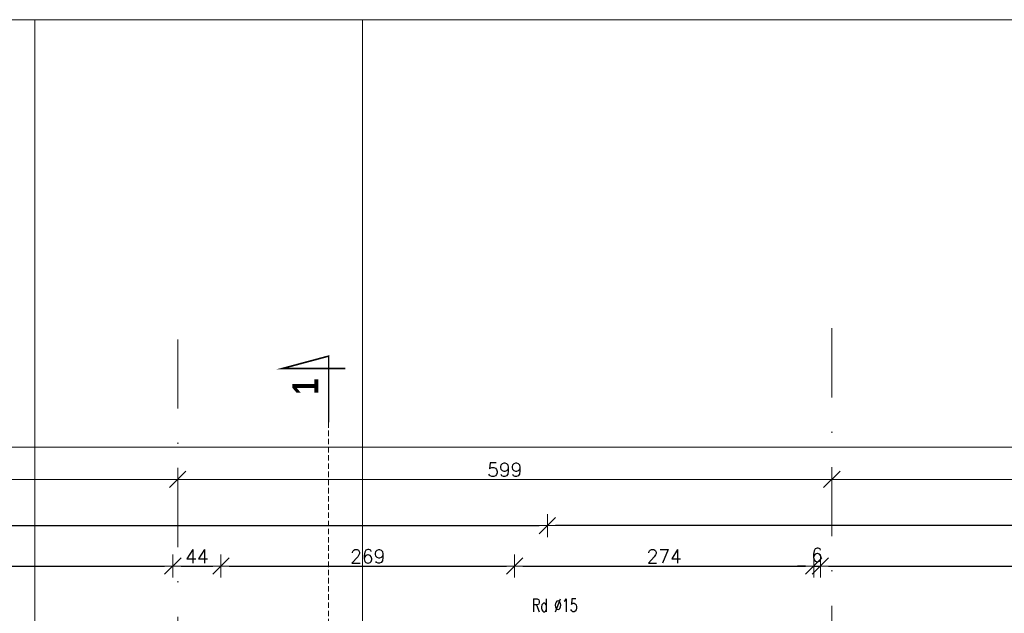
# Model space of a CAD drawing. Header units: millimetres. Extents: x 23192 to 177760, y -399809 to -79279.
# Tile 755 of 865: x 74891 to 75793, y -193827 to -193283. Entities that reach past the tile are written whole.
import ezdxf

# ---------------------------------------------------------------- set-up
doc = ezdxf.new("R2010")
doc.units = ezdxf.units.MM
doc.linetypes.add('CARKOVANA', pattern=[7.5, 5, -2.5])
doc.linetypes.add('DASHDOT', pattern=[25.4, 12.7, -6.35, 0, -6.35])
doc.layers.get('0').update_dxf_attribs({"lineweight": 0})
for name, color, linetype, lineweight in [('!! 0_ Opis', 8, 'Continuous', 13), ('!! 0_Osie', 1, 'DASHDOT', 13), ('!! wymiary osi', 250, 'Continuous', 9), ('0-osie-liniA', 14, 'DASHDOT', 5)]:
    doc.layers.add(name, color=color, linetype=linetype, lineweight=lineweight)
doc.layers.add('!! 0_ramki', color=66, linetype='Continuous', lineweight=9, plot=False)
doc.layers.add('!! 1_Wyburzenia', color=252, linetype='CARKOVANA', lineweight=13, true_color=0x696969)
doc.styles.add('ARCHETYP', font='romans.shx', dxfattribs={"height": 15})
doc.styles.add('STYLE7', font='ARIALNB.TTF')
doc.styles.add('TXT', font='simplex.shx')
doc.dimstyles.new('DIM50', dxfattribs={"dimscale": 5, "dimtxt": 2.5, "dimasz": 1.5, "dimexe": 0, "dimexo": 0, "dimgap": 0.5, "dimtad": 1, "dimdec": 4, "dimrnd": 0.5, "dimdsep": 46, "dimtxsty": 'TXT', "dimblk1": 'TICK1', "dimblk2": 'TICK1', "dimsah": 1, "dimcen": 0, "dimse1": 1, "dimse2": 1, "dimclrd": 1, "dimclre": 7, "dimclrt": 9, "dimadec": 0, "dimazin": 0, "dimtfac": 1, "dimtdec": 4, "dimtmove": 2, "dimatfit": 3, "dimldrblk": 'TICK1', "dimfxl": 1, "dimtolj": 1, "dimarcsym": 0})

# ---------------------------------------------------------------- blocks, each defined once
blk = doc.blocks.new('TICK1')
at = {"color": 0}
for p, q in [((0, -1.4), (0, 1.4)), ((0, 0), (-1, 0))]:
    blk.add_line(p, q, dxfattribs=at)
at = {"color": 2}
blk.add_line((-1, -1), (1, 1), dxfattribs=at)
blk = doc.blocks.new('*D3739')
at = {"layer": '!! wymiary osi', "color": 1, "lineweight": -2, "transparency": 16777216}
blk.add_line((48925.21, -193735.89), (54984.21, -193735.89), dxfattribs=at)
at = {"layer": 'DEFPOINTS', "color": 0, "transparency": 16777216}
for p in [(48917.71, -193635.47), (54991.71, -193635.47), (54991.71, -193735.89)]:
    blk.add_point(p, dxfattribs=at)
at = {"layer": '!! wymiary osi', "color": 1, "lineweight": -2, "transparency": 16777216, "xscale": 7.5, "yscale": 7.5, "zscale": 7.5, "rotation": 180}
blk.add_blockref('TICK1', (48917.71, -193735.89), dxfattribs=at)
at = {"layer": '!! wymiary osi', "color": 1, "lineweight": -2, "transparency": 16777216, "xscale": 7.5, "yscale": 7.5, "zscale": 7.5}
blk.add_blockref('TICK1', (54991.71, -193735.89), dxfattribs=at)
at = {"layer": '!! wymiary osi', "color": 9, "transparency": 16777216, "insert": (51954.71, -193727.14), "char_height": 12.5, "attachment_point": 5, "style": 'TXT'}
blk.add_mtext('\\A1;6074', dxfattribs=at)
blk = doc.blocks.new('*D3743')
at = {"layer": '!! wymiary osi', "color": 1, "lineweight": -2, "transparency": 16777216}
blk.add_line((51999.71, -193765.3), (52584.71, -193765.3), dxfattribs=at)
at = {"layer": 'DEFPOINTS', "color": 0, "transparency": 16777216}
for p in [(51992.21, -193765.3), (52592.21, -193765.3), (52592.21, -193765.3)]:
    blk.add_point(p, dxfattribs=at)
at = {"layer": '!! wymiary osi', "color": 1, "lineweight": -2, "transparency": 16777216, "xscale": 7.5, "yscale": 7.5, "zscale": 7.5, "rotation": 180}
blk.add_blockref('TICK1', (51992.21, -193765.3), dxfattribs=at)
at = {"layer": '!! wymiary osi', "color": 1, "lineweight": -2, "transparency": 16777216, "xscale": 7.5, "yscale": 7.5, "zscale": 7.5}
blk.add_blockref('TICK1', (52592.21, -193765.3), dxfattribs=at)
at = {"layer": '!! wymiary osi', "color": 9, "transparency": 16777216, "insert": (52292.21, -193756.55), "char_height": 12.5, "attachment_point": 5, "style": 'TXT'}
blk.add_mtext('\\A1;600', dxfattribs=at)
blk = doc.blocks.new('*D3744')
at = {"layer": '!! wymiary osi', "color": 1, "lineweight": -2, "transparency": 16777216}
blk.add_line((52599.71, -193765.3), (53183.71, -193765.3), dxfattribs=at)
at = {"layer": 'DEFPOINTS', "color": 0, "transparency": 16777216}
for p in [(52592.21, -193765.3), (53191.21, -193765.3), (53191.21, -193765.3)]:
    blk.add_point(p, dxfattribs=at)
at = {"layer": '!! wymiary osi', "color": 1, "lineweight": -2, "transparency": 16777216, "xscale": 7.5, "yscale": 7.5, "zscale": 7.5, "rotation": 180}
blk.add_blockref('TICK1', (52592.21, -193765.3), dxfattribs=at)
at = {"layer": '!! wymiary osi', "color": 1, "lineweight": -2, "transparency": 16777216, "xscale": 7.5, "yscale": 7.5, "zscale": 7.5}
blk.add_blockref('TICK1', (53191.21, -193765.3), dxfattribs=at)
at = {"layer": '!! wymiary osi', "color": 9, "transparency": 16777216, "insert": (52891.71, -193756.55), "char_height": 12.5, "attachment_point": 5, "style": 'TXT'}
blk.add_mtext('\\A1;599', dxfattribs=at)
blk = doc.blocks.new('*D3745')
at = {"layer": '!! wymiary osi', "color": 1, "lineweight": -2, "transparency": 16777216}
blk.add_line((53198.71, -193765.3), (54984.21, -193765.3), dxfattribs=at)
at = {"layer": 'DEFPOINTS', "color": 0, "transparency": 16777216}
for p in [(53191.21, -193765.3), (54991.71, -193765.3), (54991.71, -193765.3)]:
    blk.add_point(p, dxfattribs=at)
at = {"layer": '!! wymiary osi', "color": 1, "lineweight": -2, "transparency": 16777216, "xscale": 7.5, "yscale": 7.5, "zscale": 7.5, "rotation": 180}
blk.add_blockref('TICK1', (53191.21, -193765.3), dxfattribs=at)
at = {"layer": '!! wymiary osi', "color": 1, "lineweight": -2, "transparency": 16777216, "xscale": 7.5, "yscale": 7.5, "zscale": 7.5}
blk.add_blockref('TICK1', (54991.71, -193765.3), dxfattribs=at)
at = {"layer": '!! wymiary osi', "color": 9, "transparency": 16777216, "insert": (54091.46, -193756.55), "char_height": 12.5, "attachment_point": 5, "style": 'TXT'}
blk.add_mtext('\\A1;1800.5', dxfattribs=at)
blk = doc.blocks.new('*D1823')
at = {"layer": '!! wymiary osi', "color": 1, "lineweight": -2, "transparency": 16777216}
blk.add_line((74100.92, -193746.2), (75366.92, -193746.2), dxfattribs=at)
at = {"layer": 'DEFPOINTS', "color": 0, "transparency": 16777216}
for p in [(75374.42, -193746.2), (74093.42, -193936.59), (75374.42, -193936.59)]:
    blk.add_point(p, dxfattribs=at)
at = {"layer": '!! wymiary osi', "color": 1, "lineweight": -2, "transparency": 16777216, "xscale": 7.5, "yscale": 7.5, "zscale": 7.5, "rotation": 180}
blk.add_blockref('TICK1', (74093.42, -193746.2), dxfattribs=at)
at = {"layer": '!! wymiary osi', "color": 1, "lineweight": -2, "transparency": 16777216, "xscale": 7.5, "yscale": 7.5, "zscale": 7.5}
blk.add_blockref('TICK1', (75374.42, -193746.2), dxfattribs=at)
at = {"layer": '!! wymiary osi', "color": 9, "transparency": 16777216, "insert": (74733.92, -193737.45), "char_height": 12.5, "attachment_point": 5, "style": 'TXT'}
blk.add_mtext('\\A1;1281', dxfattribs=at)
blk = doc.blocks.new('*D1824')
at = {"layer": '!! wymiary osi', "color": 1, "lineweight": -2, "transparency": 16777216}
blk.add_line((77466.92, -193746.2), (75381.92, -193746.2), dxfattribs=at)
at = {"layer": 'DEFPOINTS', "color": 0, "transparency": 16777216}
for p in [(75374.42, -193746.2), (75374.42, -194296.59), (77474.42, -194296.59)]:
    blk.add_point(p, dxfattribs=at)
at = {"layer": '!! wymiary osi', "color": 1, "lineweight": -2, "transparency": 16777216, "xscale": 7.5, "yscale": 7.5, "zscale": 7.5, "rotation": 180}
blk.add_blockref('TICK1', (75374.42, -193746.2), dxfattribs=at)
at = {"layer": '!! wymiary osi', "color": 1, "lineweight": -2, "transparency": 16777216, "xscale": 7.5, "yscale": 7.5, "zscale": 7.5}
blk.add_blockref('TICK1', (77474.42, -193746.2), dxfattribs=at)
at = {"layer": '!! wymiary osi', "color": 9, "transparency": 16777216, "insert": (76424.42, -193737.45), "char_height": 12.5, "attachment_point": 5, "style": 'TXT'}
blk.add_mtext('\\A1;2100', dxfattribs=at)
blk = doc.blocks.new('*D1931')
at = {"layer": '!! wymiary osi', "color": 1, "lineweight": -2, "transparency": 16777216}
blk.add_line((74150.92, -193783.29), (75023.92, -193783.29), dxfattribs=at)
at = {"layer": 'DEFPOINTS', "color": 0, "transparency": 16777216}
for p in [(75031.42, -193783.29), (74143.42, -194351.59), (75031.42, -194351.59)]:
    blk.add_point(p, dxfattribs=at)
at = {"layer": '!! wymiary osi', "color": 1, "lineweight": -2, "transparency": 16777216, "xscale": 7.5, "yscale": 7.5, "zscale": 7.5, "rotation": 180}
blk.add_blockref('TICK1', (74143.42, -193783.29), dxfattribs=at)
at = {"layer": '!! wymiary osi', "color": 1, "lineweight": -2, "transparency": 16777216, "xscale": 7.5, "yscale": 7.5, "zscale": 7.5}
blk.add_blockref('TICK1', (75031.42, -193783.29), dxfattribs=at)
at = {"layer": '!! wymiary osi', "color": 9, "transparency": 16777216, "insert": (74587.42, -193774.54), "char_height": 12.5, "attachment_point": 5, "style": 'TXT'}
blk.add_mtext('\\A1;888', dxfattribs=at)
blk = doc.blocks.new('*D1932')
at = {"layer": '!! wymiary osi', "color": 1, "lineweight": -2, "transparency": 16777216}
blk.add_line((75038.92, -193783.29), (75067.92, -193783.29), dxfattribs=at)
at = {"layer": 'DEFPOINTS', "color": 0, "transparency": 16777216}
for p in [(75075.42, -193783.29), (75031.42, -194351.59), (75075.42, -194346.59)]:
    blk.add_point(p, dxfattribs=at)
at = {"layer": '!! wymiary osi', "color": 1, "lineweight": -2, "transparency": 16777216, "xscale": 7.5, "yscale": 7.5, "zscale": 7.5, "rotation": 180}
blk.add_blockref('TICK1', (75031.42, -193783.29), dxfattribs=at)
at = {"layer": '!! wymiary osi', "color": 1, "lineweight": -2, "transparency": 16777216, "xscale": 7.5, "yscale": 7.5, "zscale": 7.5}
blk.add_blockref('TICK1', (75075.42, -193783.29), dxfattribs=at)
at = {"layer": '!! wymiary osi', "color": 9, "transparency": 16777216, "insert": (75053.42, -193774.54), "char_height": 12.5, "attachment_point": 5, "style": 'TXT'}
blk.add_mtext('\\A1;44', dxfattribs=at)
blk = doc.blocks.new('*D1933')
at = {"layer": '!! wymiary osi', "color": 1, "lineweight": -2, "transparency": 16777216}
blk.add_line((75082.92, -193783.29), (75336.92, -193783.29), dxfattribs=at)
at = {"layer": 'DEFPOINTS', "color": 0, "transparency": 16777216}
for p in [(75344.42, -193783.29), (75075.42, -194346.59), (75344.42, -194351.59)]:
    blk.add_point(p, dxfattribs=at)
at = {"layer": '!! wymiary osi', "color": 1, "lineweight": -2, "transparency": 16777216, "xscale": 7.5, "yscale": 7.5, "zscale": 7.5, "rotation": 180}
blk.add_blockref('TICK1', (75075.42, -193783.29), dxfattribs=at)
at = {"layer": '!! wymiary osi', "color": 1, "lineweight": -2, "transparency": 16777216, "xscale": 7.5, "yscale": 7.5, "zscale": 7.5}
blk.add_blockref('TICK1', (75344.42, -193783.29), dxfattribs=at)
at = {"layer": '!! wymiary osi', "color": 9, "transparency": 16777216, "insert": (75209.92, -193774.54), "char_height": 12.5, "attachment_point": 5, "style": 'TXT'}
blk.add_mtext('\\A1;269', dxfattribs=at)
blk = doc.blocks.new('*D1934')
at = {"layer": '!! wymiary osi', "color": 1, "lineweight": -2, "transparency": 16777216}
blk.add_line((75351.92, -193783.29), (75610.92, -193783.29), dxfattribs=at)
at = {"layer": 'DEFPOINTS', "color": 0, "transparency": 16777216}
for p in [(75618.42, -193783.29), (75344.42, -194351.59), (75618.42, -194351.59)]:
    blk.add_point(p, dxfattribs=at)
at = {"layer": '!! wymiary osi', "color": 1, "lineweight": -2, "transparency": 16777216, "xscale": 7.5, "yscale": 7.5, "zscale": 7.5, "rotation": 180}
blk.add_blockref('TICK1', (75344.42, -193783.29), dxfattribs=at)
at = {"layer": '!! wymiary osi', "color": 1, "lineweight": -2, "transparency": 16777216, "xscale": 7.5, "yscale": 7.5, "zscale": 7.5}
blk.add_blockref('TICK1', (75618.42, -193783.29), dxfattribs=at)
at = {"layer": '!! wymiary osi', "color": 9, "transparency": 16777216, "insert": (75481.42, -193774.54), "char_height": 12.5, "attachment_point": 5, "style": 'TXT'}
blk.add_mtext('\\A1;274', dxfattribs=at)
blk = doc.blocks.new('*D1935')
at = {"layer": '!! wymiary osi', "color": 1, "lineweight": -2, "transparency": 16777216}
for p, q in [((75610.92, -193783.29), (75603.42, -193783.29)), ((75618.42, -193783.29), (75624.42, -193783.29)), ((75631.92, -193783.29), (75639.42, -193783.29))]:
    blk.add_line(p, q, dxfattribs=at)
at = {"layer": 'DEFPOINTS', "color": 0, "transparency": 16777216}
for p in [(75624.42, -193783.29), (75618.42, -194351.59), (75624.42, -194351.59)]:
    blk.add_point(p, dxfattribs=at)
at = {"layer": '!! wymiary osi', "color": 1, "lineweight": -2, "transparency": 16777216, "xscale": 7.5, "yscale": 7.5, "zscale": 7.5}
blk.add_blockref('TICK1', (75618.42, -193783.29), dxfattribs=at)
at = {"layer": '!! wymiary osi', "color": 1, "lineweight": -2, "transparency": 16777216, "xscale": 7.5, "yscale": 7.5, "zscale": 7.5, "rotation": 180}
blk.add_blockref('TICK1', (75624.42, -193783.29), dxfattribs=at)
at = {"layer": '!! wymiary osi', "color": 9, "transparency": 16777216, "insert": (75621.42, -193773.29), "char_height": 12.5, "attachment_point": 5, "style": 'TXT'}
blk.add_mtext('\\A1;6', dxfattribs=at)
blk = doc.blocks.new('*D1936')
at = {"layer": '!! wymiary osi', "color": 1, "lineweight": -2, "transparency": 16777216}
blk.add_line((75631.92, -193783.29), (76522.92, -193783.29), dxfattribs=at)
at = {"layer": 'DEFPOINTS', "color": 0, "transparency": 16777216}
for p in [(76530.42, -193783.29), (75624.42, -194351.59), (76530.42, -194351.59)]:
    blk.add_point(p, dxfattribs=at)
at = {"layer": '!! wymiary osi', "color": 1, "lineweight": -2, "transparency": 16777216, "xscale": 7.5, "yscale": 7.5, "zscale": 7.5, "rotation": 180}
blk.add_blockref('TICK1', (75624.42, -193783.29), dxfattribs=at)
at = {"layer": '!! wymiary osi', "color": 1, "lineweight": -2, "transparency": 16777216, "xscale": 7.5, "yscale": 7.5, "zscale": 7.5}
blk.add_blockref('TICK1', (76530.42, -193783.29), dxfattribs=at)
at = {"layer": '!! wymiary osi', "color": 9, "transparency": 16777216, "insert": (76077.42, -193774.54), "char_height": 12.5, "attachment_point": 5, "style": 'TXT'}
blk.add_mtext('\\A1;906', dxfattribs=at)
blk = doc.blocks.new('oznaczenie przekroi')
at = {"layer": '!! 0_ Opis', "color": 2, "const_width": 1.44}
blk.add_lwpolyline([(88789.92, -193651.73), (88789.92, -193590.91), (88747.86, -193602.18), (88805.13, -193602.18)], dxfattribs=at)
blk.add_lwpolyline([(88789.92, -193651.73), (88789.92, -193590.91), (88747.86, -193602.18), (88805.13, -193602.18)], dxfattribs=at)
at = {"layer": '!! 1_Wyburzenia'}
blk.add_lwpolyline([(88789.92, -193651.73), (88789.92, -199799.74)], dxfattribs=at)
at = {"layer": '!! 0_ Opis', "color": 9, "style": 'STYLE7', "text_generation_flag": 6, "width": 0.95}
blk.add_text('1', height=24, rotation=270, dxfattribs=at).set_placement((88780.54, -193626.08))
blk = doc.blocks.new('BLOK OSI')
at = {"layer": '0-osie-liniA', "ltscale": 5}
for points in [[(53191.21142, -193626.89479), (53191.21142, -199860.81919)], [(52592.21142, -193637.0088), (52592.21142, -199860.81919)]]:
    blk.add_lwpolyline(points, dxfattribs=at)
at = {"layer": '!! wymiary osi'}
dim = blk.add_aligned_dim(p1=(48917.71142, -193635.47368), p2=(54991.71142, -193635.47368), distance=-100.4179, dimstyle='DIM50', dxfattribs=at)
dim.commit()
dim.dimension.update_dxf_attribs({"geometry": '*D3739', "text_midpoint": (51954.71142, -193727.14158)})
for base, p1, p2, picture, middle in [((52592.21142, -193765.29711), (51992.21142, -193765.29711), (52592.21142, -193765.29711), '*D3743', (52292.21142, -193756.54711)), ((53191.21142, -193765.29711), (52592.21142, -193765.29711), (53191.21142, -193765.29711), '*D3744', (52891.71142, -193756.54711)), ((54991.71142, -193765.29711), (53191.21142, -193765.29711), (54991.71142, -193765.29711), '*D3745', (54091.46142, -193756.54711))]:
    dim = blk.add_linear_dim(base=base, p1=p1, p2=p2, dimstyle='DIM50', dxfattribs=at)
    dim.commit()
    dim.dimension.update_dxf_attribs({"geometry": picture, "text_midpoint": middle})

msp = doc.modelspace()

# ---------------------------------------------------------------- linework, layer by layer
at = {"layer": '!! 0_ramki'}
for points in [[(71005.14101, -193282.57641), (75205.14101, -193282.57641), (75205.14101, -196252.57641), (71005.14101, -196252.57641)], [(74905.14101, -193282.57641), (79105.14101, -193282.57641), (79105.14101, -196252.57641), (74905.14101, -196252.57641)]]:
    msp.add_lwpolyline(points, close=True, dxfattribs=at)

# ---------------------------------------------------------------- block references
at = {"layer": '!! 0_Osie'}
msp.add_blockref('BLOK OSI', (22443.71185, 61.46017), dxfattribs=at)
at = {"layer": '!! 1_Wyburzenia'}
msp.add_blockref('oznaczenie przekroi', (-13615.83086, 0), dxfattribs=at)

# ---------------------------------------------------------------- texts
at = {"layer": '!! 0_ Opis', "style": 'ARCHETYP', "width": 0.7}
msp.add_text('Rd %%C15', height=12, rotation=0.00000004, dxfattribs=at).set_placement((75360.41272, -193825.27771))

# ---------------------------------------------------------------- dimensions: what is measured, and where the dimension line sits
at = {"layer": '!! wymiary osi'}
for base, p1, p2, picture, middle in [((75374.42327, -193746.20419), (74093.42327, -193936.5883), (75374.42327, -193936.5883), '*D1823', (74733.92327, -193737.45419)), ((75374.42327, -193746.20419), (77474.42327, -194296.5883), (75374.42327, -194296.5883), '*D1824', (76424.42327, -193737.45419)), ((75031.42327, -193783.28717), (74143.42327, -194351.5883), (75031.42327, -194351.5883), '*D1931', (74587.42327, -193774.53717)), ((75075.42327, -193783.28717), (75031.42327, -194351.5883), (75075.42327, -194346.5883), '*D1932', (75053.42327, -193774.53717)), ((75344.42327, -193783.28717), (75075.42327, -194346.5883), (75344.42327, -194351.5883), '*D1933', (75209.92327, -193774.53717)), ((75618.42327, -193783.28717), (75344.42327, -194351.5883), (75618.42327, -194351.5883), '*D1934', (75481.42327, -193774.53717)), ((75624.42327, -193783.28717), (75618.42327, -194351.5883), (75624.42327, -194351.5883), '*D1935', (75621.42327, -193773.28717)), ((76530.42327, -193783.28717), (75624.42327, -194351.5883), (76530.42327, -194351.5883), '*D1936', (76077.42327, -193774.53717))]:
    dim = msp.add_linear_dim(base=base, p1=p1, p2=p2, dimstyle='DIM50', dxfattribs=at)
    dim.commit()
    dim.dimension.update_dxf_attribs({"geometry": picture, "text_midpoint": middle})

doc.saveas('drawing.dxf')
